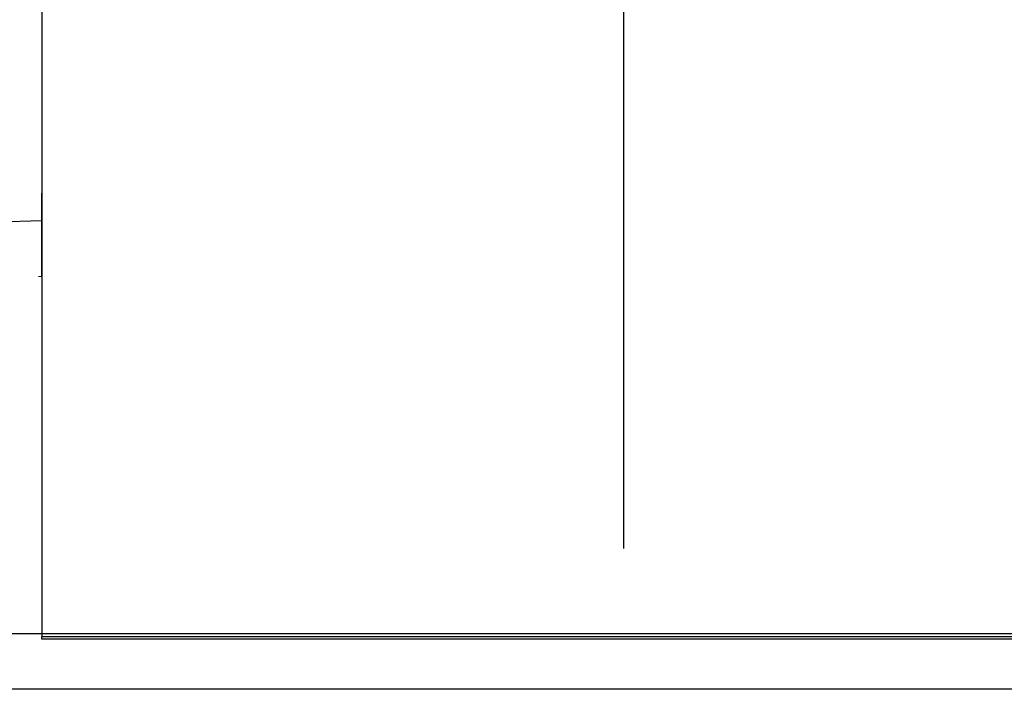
# Model space of a CAD drawing. Header units: millimetres. Extents: x -257 to 3135, y -1556 to 860.
# Tile 578 of 633: x 1312 to 1329, y -486 to -474. Entities that reach past the tile are written whole.
import ezdxf

# ---------------------------------------------------------------- set-up
doc = ezdxf.new("R2010")
doc.units = ezdxf.units.MM
doc.layers.get('0').update_dxf_attribs({"linetype": 'CONTINUOUS'})

msp = doc.modelspace()

# ---------------------------------------------------------------- linework, layer by layer
at = {"ltscale": 0.2}
msp.add_line((1322.553, -483.415), (1322.553, -455.59), dxfattribs=at)
at = {"linetype": 'Continuous'}
for p, q in [((1312.053, -463.295), (1312.053, -485.002)), ((1312.053, -478.002), (1312.053, -477.002)), ((1312.053, -477.501), (1303.248, -477.732)), ((1312.053, -478.502), (1312.053, -478.002)), ((1311.991, -478.502), (1312.053, -478.501)), ((1340.114, -484.955), (1236.001, -484.955)), ((1312.053, -485.049), (1312.053, -485.002)), ((1312.053, -485.002), (1363.053, -485.002)), ((1363.053, -485.049), (1312.053, -485.049)), ((1339.857, -485.955), (1236.001, -485.955))]:
    msp.add_line(p, q, dxfattribs=at)

doc.saveas('drawing.dxf')
